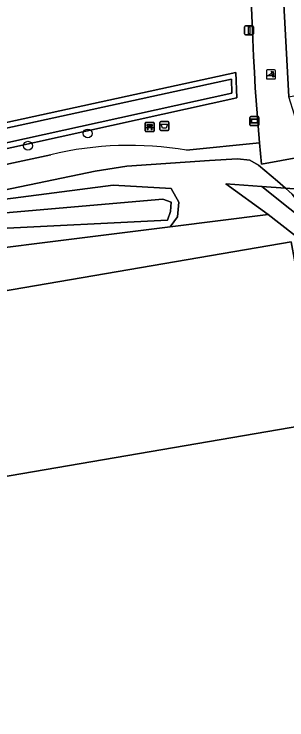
# Model space of a CAD drawing. Extents: x 162879 to 165540, y 384011 to 385181.
# Drawn here: x 163777.7 to 163807.8, y 384164.3 to 384242.3 of the extents above; entities that cross this region are included whole.
import ezdxf

# ---------------------------------------------------------------- set-up
doc = ezdxf.new("R2010")
doc.units = 0
for name, color, linetype in [('IMGEO_Afvalbak', 7, 'Continuous'), ('IMGEO_Bank', 7, 'Continuous'), ('IMGEO_Boom', 7, 'Continuous'), ('IMGEO_Bouwland', 7, 'Continuous'), ('IMGEO_Fietspad_gesloten', 7, 'Continuous'), ('IMGEO_Groenvoorziening', 7, 'Continuous'), ('IMGEO_Lichtmast', 7, 'Continuous'), ('IMGEO_Oever', 7, 'Continuous'), ('IMGEO_Poller', 7, 'Continuous'), ('IMGEO_Verklikker', 7, 'Continuous'), ('IMGEO_Voetpad_halfverhard', 7, 'Continuous'), ('IMGEO_Waterloop', 7, 'Continuous')]:
    doc.layers.add(name, color=color, linetype=linetype)

msp = doc.modelspace()

# ---------------------------------------------------------------- linework, layer by layer
at = {"layer": 'IMGEO_Afvalbak'}
for p, q in [((163793.774, 384229.518), (163793.774, 384230.318)), ((163793.774, 384230.318), (163793.774, 384229.518)), ((163793.874, 384230.418), (163794.664, 384230.418)), ((163794.664, 384230.418), (163793.874, 384230.418)), ((163794.764, 384230.318), (163794.764, 384229.518)), ((163794.764, 384229.518), (163794.764, 384230.318)), ((163794.664, 384229.418), (163793.874, 384229.418)), ((163793.874, 384229.418), (163794.664, 384229.418))]:
    msp.add_line(p, q, dxfattribs=at)
msp.add_lwpolyline([(163793.917, 384230.132), (163794.621, 384230.132), (163794.472, 384229.662), (163794.066, 384229.662), (163793.917, 384230.132)], dxfattribs=at)
for centre, start, end in [((163793.874, 384230.318), 90, 180), ((163793.874, 384230.318), 90, 180), ((163794.664, 384230.318), 0, 90), ((163794.664, 384230.318), 360, 90), ((163793.874, 384229.518), 180, 270), ((163793.874, 384229.518), 180, 270), ((163794.664, 384229.518), 270, 0), ((163794.664, 384229.518), 270, 0)]:
    msp.add_arc(centre, 0.1, start, end, dxfattribs=at)
at = {"layer": 'IMGEO_Bank'}
for p, q in [((163792.139, 384229.388), (163792.139, 384230.229)), ((163792.139, 384230.229), (163792.139, 384229.388)), ((163792.214, 384230.313), (163793.055, 384230.313)), ((163793.055, 384230.313), (163792.214, 384230.313)), ((163792.836, 384229.711), (163792.443, 384229.711)), ((163792.448, 384229.819), (163792.448, 384229.925)), ((163792.492, 384229.925), (163792.492, 384229.819)), ((163792.78, 384229.931), (163792.498, 384229.931)), ((163792.498, 384229.813), (163792.78, 384229.813)), ((163792.786, 384229.819), (163792.786, 384229.925)), ((163792.83, 384229.925), (163792.83, 384229.819)), ((163793.139, 384230.238), (163793.139, 384229.397)), ((163793.139, 384229.397), (163793.139, 384230.238)), ((163793.064, 384229.313), (163792.223, 384229.313)), ((163792.223, 384229.313), (163793.064, 384229.313))]:
    msp.add_line(p, q, dxfattribs=at)
for points in [[(163792.386, 384229.711), (163792.244, 384229.711), (163792.356, 384229.813), (163792.442, 384229.813)], [(163792.442, 384229.931), (163792.356, 384229.931), (163792.356, 384230.092), (163792.919, 384230.092), (163792.919, 384229.931), (163792.836, 384229.931)], [(163792.436, 384229.704), (163792.436, 384229.497), (163792.393, 384229.497), (163792.393, 384229.704)], [(163792.836, 384229.813), (163792.919, 384229.813), (163793.031, 384229.711), (163792.892, 384229.711)], [(163792.886, 384229.704), (163792.886, 384229.497), (163792.842, 384229.497), (163792.842, 384229.704)]]:
    msp.add_lwpolyline(points, dxfattribs=at)
for centre, radius, start, end in [((163792.217, 384230.235), 0.0779, 92.4484, 184.28452), ((163792.217, 384230.235), 0.0779, 92.4484, 184.28452), ((163792.386, 384229.704), 0.00671, 2.89567, 87.10433), ((163792.443, 384229.704), 0.00671, 92.89567, 177.10433), ((163792.441, 384229.924), 0.00671, 2.89567, 87.10433), ((163792.441, 384229.82), 0.00671, 272.89567, 357.10433), ((163792.498, 384229.924), 0.00671, 92.89567, 177.10433), ((163792.498, 384229.82), 0.00671, 182.89567, 267.10433), ((163792.78, 384229.924), 0.00671, 2.89567, 87.10433), ((163792.78, 384229.82), 0.00671, 272.89567, 357.10433), ((163792.837, 384229.924), 0.00671, 92.89567, 177.10433), ((163792.837, 384229.82), 0.00671, 182.89567, 267.10433), ((163792.835, 384229.704), 0.00671, 2.89567, 87.10433), ((163792.892, 384229.704), 0.00671, 92.89567, 177.10433), ((163793.061, 384230.235), 0.0779, 2.4484, 94.28452), ((163793.061, 384230.235), 0.0779, 2.4484, 94.28452), ((163792.217, 384229.391), 0.0779, 182.4484, 274.28452), ((163792.217, 384229.391), 0.0779, 182.4484, 274.28452), ((163793.061, 384229.391), 0.0779, 272.4484, 4.28452), ((163793.061, 384229.391), 0.0779, 272.4484, 4.28452)]:
    msp.add_arc(centre, radius, start, end, dxfattribs=at)
at = {"layer": 'IMGEO_Boom'}
for centre in [(163785.794, 384229.094), (163779.192, 384227.735)]:
    msp.add_circle(centre, 0.489, dxfattribs=at)
at = {"layer": 'IMGEO_Bouwland'}
msp.add_lwpolyline([(163764.067, 384132.733), (163800.478, 384140.235), (163807.858, 384141.855), (163810.905, 384142.667), (163811.842, 384142.965), (163810.659, 384146.41), (163810.457, 384148.318), (163810.659, 384150.771), (163812.151, 384153.395), (163814.642, 384155.72), (163818.039, 384157.895), (163822.287, 384158.953), (163840.428, 384162.625), (163851.31, 384164.364), (163862.675, 384166.195), (163873.082, 384167.545), (163872.097, 384168.276), (163805.71, 384220.137), (163794.907, 384218.779), (163762.506, 384214.707)], dxfattribs=at)
msp.add_lwpolyline([(163808.259, 384217.119), (163811.897, 384197.215), (163772.139, 384190.409), (163768.5, 384210.313)], close=True, dxfattribs=at)
at = {"layer": 'IMGEO_Fietspad_gesloten'}
msp.add_lwpolyline([(163803.285, 384257.538), (163803.591, 384250), (163804.016, 384239.502), (163804.118, 384237.602), (163804.207, 384235.863), (163804.293, 384234.123), (163804.782, 384228.061), (163804.973, 384225.686), (163809.392, 384226.521), (163808.619, 384231.165), (163808.024, 384233.147), (163807.361, 384245.433), (163807.168, 384250), (163806.844, 384257.687)], dxfattribs=at)
at = {"layer": 'IMGEO_Groenvoorziening'}
for points in [[(163806.844, 384257.687), (163807.168, 384250), (163807.361, 384245.433), (163808.024, 384233.147), (163809.661, 384233.466), (163809.28, 384245.451), (163808.174, 384245.433), (163806.456, 384281.969)], [(163796.715, 384227.239), (163804.782, 384228.061), (163804.293, 384234.123), (163804.207, 384235.863), (163804.118, 384237.602), (163804.016, 384239.502), (163803.591, 384250), (163803.285, 384257.538)], [(163628.5, 384205.514), (163630.503, 384205.384), (163640.441, 384203.914), (163648.013, 384203.682), (163655.565, 384203.915), (163802.162, 384235.82), (163802.269, 384233.045)], [(163802.269, 384233.045), (163757.865, 384223.243), (163730.465, 384217.177), (163695.022, 384209.425), (163694.137, 384209.219), (163666.588, 384203.297), (163655.442, 384200.955), (163646.832, 384200.862), (163638.276, 384201.322), (163629.771, 384202.33), (163624.935, 384203.151)], [(163687.456, 384206.244), (163720.594, 384213.634), (163781.725, 384226.749)], [(163687.953, 384203.096), (163688.907, 384203.298), (163691.887, 384203.93), (163744.061, 384214.998), (163775.519, 384221.671), (163788.609, 384223.375), (163795.003, 384223.004), (163795.859, 384221.492), (163795.717, 384219.865), (163794.907, 384218.779), (163805.71, 384220.137), (163801.032, 384223.522), (163805.041, 384223.236), (163807.631, 384223.052), (163806.753, 384223.836), (163804.653, 384225.576), (163803.689, 384226.143), (163802.336, 384226.277), (163799.234, 384226.107), (163790.112, 384225.48), (163786.607, 384224.933), (163721.435, 384211.367), (163687.954, 384203.848)]]:
    msp.add_lwpolyline(points, dxfattribs=at)
for points in [[(163867.371, 384150.441), (163868.518, 384150.161), (163868.678, 384150.122), (163877.647, 384161.944), (163878.42, 384162.963), (163878.025, 384164.958), (163859.579, 384179.688), (163837.693, 384197.164), (163820.113, 384211.202), (163805.041, 384223.236), (163801.032, 384223.522), (163805.71, 384220.137), (163872.097, 384168.276), (163873.082, 384167.545), (163875.514, 384165.742), (163877.318, 384163.639)], [(163807.631, 384223.052), (163805.041, 384223.236), (163820.113, 384211.202), (163837.693, 384197.164), (163809.893, 384220.452), (163808.361, 384222.399)], [(163768.5, 384210.313), (163772.139, 384190.409), (163811.897, 384197.215), (163808.259, 384217.119)]]:
    msp.add_lwpolyline(points, close=True, dxfattribs=at)
msp.add_arc((163790.409, 384190.612), 37.166, 80.23159, 103.5129, dxfattribs=at)
at = {"layer": 'IMGEO_Lichtmast'}
for p, q in [((163803.12, 384240.086), (163803.12, 384240.886)), ((163803.12, 384240.886), (163803.12, 384240.086)), ((163803.22, 384240.986), (163804.01, 384240.986)), ((163804.01, 384240.986), (163803.22, 384240.986)), ((163804.11, 384240.886), (163804.11, 384240.086)), ((163804.11, 384240.086), (163804.11, 384240.886)), ((163804.01, 384239.986), (163803.22, 384239.986)), ((163803.22, 384239.986), (163804.01, 384239.986))]:
    msp.add_line(p, q, dxfattribs=at)
msp.add_lwpolyline([(163803.54, 384240.861), (163803.69, 384240.861), (163803.69, 384240.111), (163803.54, 384240.111), (163803.54, 384240.861)], dxfattribs=at)
for centre, start, end in [((163803.22, 384240.886), 90, 180), ((163803.22, 384240.886), 90, 180), ((163804.01, 384240.886), 0, 90), ((163804.01, 384240.886), 360, 90), ((163803.22, 384240.086), 180, 270), ((163803.22, 384240.086), 180, 270), ((163804.01, 384240.086), 270, 0), ((163804.01, 384240.086), 270, 0)]:
    msp.add_arc(centre, 0.1, start, end, dxfattribs=at)
at = {"layer": 'IMGEO_Oever'}
for points in [[(163802.269, 384233.045), (163802.162, 384235.82), (163655.565, 384203.915), (163648.013, 384203.682), (163640.441, 384203.914), (163630.503, 384205.384), (163628.5, 384205.514)], [(163801.664, 384235.081), (163801.728, 384233.556), (163694.006, 384209.821), (163655.374, 384201.57)], [(163655.641, 384203.301), (163801.664, 384235.081)], [(163624.935, 384203.151), (163629.771, 384202.33), (163638.276, 384201.322), (163646.832, 384200.862), (163655.442, 384200.955), (163666.588, 384203.297), (163694.137, 384209.219), (163695.022, 384209.425), (163730.465, 384217.177), (163757.865, 384223.243), (163802.269, 384233.045)], [(163762.506, 384214.707), (163794.907, 384218.779), (163795.717, 384219.865), (163795.859, 384221.492), (163795.003, 384223.004), (163788.609, 384223.375), (163775.519, 384221.671)], [(163698.349, 384179.818), (163697.927, 384181.547), (163690.108, 384202.3), (163692.179, 384203.08), (163715.556, 384208.156), (163774.967, 384220.186), (163794.106, 384221.818), (163795.006, 384221.508), (163794.922, 384220.467), (163794.612, 384219.511), (163775.387, 384218.567), (163761.723, 384216.051), (163693.983, 384201.418), (163693.511, 384200.946), (163693.462, 384199.701), (163700.195, 384181.97)]]:
    msp.add_lwpolyline(points, dxfattribs=at)
at = {"layer": 'IMGEO_Poller'}
for p, q in [((163805.526, 384236.019), (163805.526, 384235.212)), ((163805.526, 384236.019), (163805.526, 384235.212)), ((163806.428, 384236.114), (163805.62, 384236.114)), ((163806.428, 384236.114), (163805.62, 384236.114)), ((163806.522, 384235.212), (163806.522, 384236.019)), ((163806.522, 384235.212), (163806.522, 384236.019)), ((163805.62, 384235.117), (163806.428, 384235.117)), ((163805.62, 384235.117), (163806.428, 384235.117))]:
    msp.add_line(p, q, dxfattribs=at)
for points in [[(163806.205, 384235.843), (163806.193, 384235.77), (163806.068, 384235.975)], [(163806.068, 384235.975), (163806.299, 384235.909), (163806.228, 384235.877)], [(163806.161, 384235.47), (163805.648, 384235.47), (163806.078, 384235.745)], [(163806.221, 384235.298), (163806.287, 384235.529), (163806.317, 384235.461)], [(163806.353, 384235.434), (163806.425, 384235.423), (163806.221, 384235.298)]]:
    msp.add_lwpolyline(points, dxfattribs=at)
for centre, radius, start, end in [((163805.62, 384236.019), 0.0946, 90, 180), ((163805.62, 384236.019), 0.0946, 90, 180), ((163806.428, 384236.019), 0.0946, 0, 90), ((163806.428, 384236.019), 0.0946, 0, 90), ((163805.62, 384235.212), 0.0946, 180, 270), ((163805.62, 384235.212), 0.0946, 180, 270), ((163805.833, 384235.52), 0.332, 351.32473, 42.4854), ((163805.847, 384235.53), 0.476, 351.75274, 41.16905), ((163805.847, 384235.53), 0.516, 349.35686, 42.29123), ((163806.428, 384235.212), 0.0946, 270, 0), ((163806.428, 384235.212), 0.0946, 270, 0)]:
    msp.add_arc(centre, radius, start, end, dxfattribs=at)
at = {"layer": 'IMGEO_Verklikker'}
for p, q in [((163803.716, 384230.062), (163803.716, 384230.862)), ((163803.716, 384230.862), (163803.716, 384230.062)), ((163803.816, 384230.962), (163804.606, 384230.962)), ((163804.606, 384230.962), (163803.816, 384230.962)), ((163804.706, 384230.862), (163804.706, 384230.062)), ((163804.706, 384230.062), (163804.706, 384230.862)), ((163804.606, 384229.962), (163803.816, 384229.962)), ((163803.816, 384229.962), (163804.606, 384229.962))]:
    msp.add_line(p, q, dxfattribs=at)
for points in [[(163803.817, 384230.694), (163804.605, 384230.694), (163804.605, 384230.23), (163803.817, 384230.23), (163803.817, 384230.694)], [(163803.882, 384230.629), (163803.882, 384230.295), (163804.54, 384230.295), (163804.54, 384230.629), (163803.882, 384230.629)]]:
    msp.add_lwpolyline(points, dxfattribs=at)
for centre, start, end in [((163803.816, 384230.862), 90, 180), ((163803.816, 384230.862), 90, 180), ((163804.606, 384230.862), 0, 90), ((163804.606, 384230.862), 360, 90), ((163803.816, 384230.062), 180, 270), ((163803.816, 384230.062), 180, 270), ((163804.606, 384230.062), 270, 0), ((163804.606, 384230.062), 270, 0)]:
    msp.add_arc(centre, 0.1, start, end, dxfattribs=at)
at = {"layer": 'IMGEO_Voetpad_halfverhard'}
for points in [[(163786.607, 384224.933), (163790.112, 384225.48), (163799.234, 384226.107), (163802.336, 384226.277), (163803.689, 384226.143), (163804.653, 384225.576), (163806.753, 384223.836), (163807.631, 384223.052), (163810.047, 384222.88), (163809.783, 384224.321), (163809.392, 384226.521), (163804.973, 384225.686), (163804.782, 384228.061), (163796.715, 384227.239)], [(163781.725, 384226.749), (163720.594, 384213.634), (163687.456, 384206.244)], [(163687.954, 384203.848), (163721.435, 384211.367), (163786.607, 384224.933)]]:
    msp.add_lwpolyline(points, dxfattribs=at)
msp.add_lwpolyline([(163810.047, 384222.88), (163807.631, 384223.052), (163808.361, 384222.399), (163809.893, 384220.452), (163837.693, 384197.164), (163859.579, 384179.688), (163865.404, 384175.73), (163875.796, 384167.523), (163876.921, 384166.48), (163878.025, 384164.958), (163878.42, 384162.963), (163879.382, 384164.231), (163880.325, 384165.455), (163877.764, 384168.035), (163873.562, 384171.656), (163872.53, 384172.614), (163872.253, 384173.403), (163871.279, 384174.09), (163861.5, 384180.989), (163856.748, 384184.519)], close=True, dxfattribs=at)
msp.add_arc((163790.409, 384190.612), 37.166, 80.23159, 103.5129, dxfattribs=at)
at = {"layer": 'IMGEO_Waterloop'}
for points in [[(163801.728, 384233.556), (163801.664, 384235.081), (163655.641, 384203.301)], [(163655.374, 384201.57), (163694.006, 384209.821), (163801.728, 384233.556)], [(163700.195, 384181.97), (163693.462, 384199.701), (163693.511, 384200.946), (163693.983, 384201.418), (163761.723, 384216.051), (163775.387, 384218.567), (163794.612, 384219.511), (163794.922, 384220.467), (163795.006, 384221.508), (163794.106, 384221.818), (163774.967, 384220.186), (163715.556, 384208.156), (163692.179, 384203.08), (163690.108, 384202.3), (163697.927, 384181.547), (163698.349, 384179.818)]]:
    msp.add_lwpolyline(points, dxfattribs=at)

doc.saveas('drawing.dxf')
